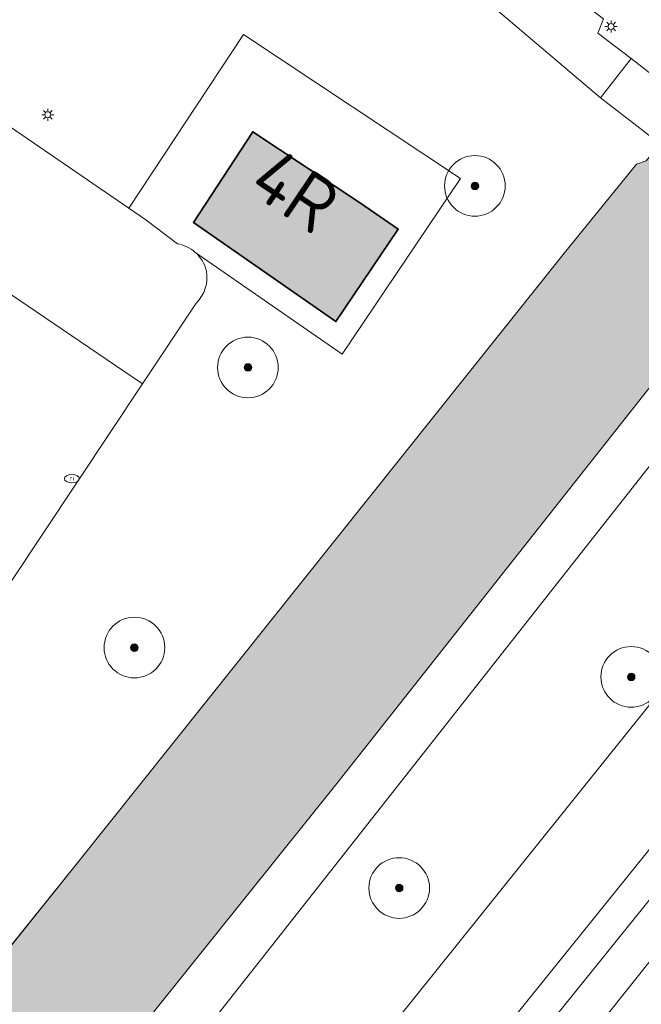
# Model space of a CAD drawing. Header units: metres. Extents: x 125349 to 128236, y 501602 to 503797.
# Tile 431 of 656: x 127164 to 127185, y 502302 to 502334. Entities that reach past the tile are written whole.
import ezdxf
from ezdxf.enums import TextEntityAlignment as Align

# ---------------------------------------------------------------- set-up
doc = ezdxf.new("R2010")
doc.units = ezdxf.units.M
doc.layers.get('0').update_dxf_attribs({"linetype": 'CONTINUOUS'})
for name, color, linetype, lineweight in [('B-WE-GK-BESCHOEIING-G', 130, 'GK-BESCHOEIING-SO', 18), ('B-WE-GR-BEPLANTING_CULTUUR_BOSPLANTSOEN-GV', 90, 'CONTINUOUS', 18), ('B-WE-GR-BOOM-S-500', 90, 'CONTINUOUS', 18), ('B-WE-GR-GROENVOORZIENING-GV', 80, 'CONTINUOUS', 18), ('B-WE-IE-MEUBILAIR-S', 7, 'CONTINUOUS', 18), ('B-WE-KW-KUNSTWERK_DEK-GV', 170, 'CONTINUOUS', 18), ('B-WE-OG-BEBOUWING-GV', 7, 'CONTINUOUS', 35), ('B-WE-OG-BEBOUWING-T18', 10, 'CONTINUOUS', 18), ('B-WE-OG-TERREIN_ERF-GV', 7, 'CONTINUOUS', 18), ('B-WE-OG-WATER-GV', 130, 'CONTINUOUS', 18), ('B-WE-OG-WEG-GV', 7, 'CONTINUOUS', 18), ('B-WE-VH-GESLOTENVERHARDING_ASFALT-GV', 10, 'CONTINUOUS', 18), ('B-WE-VH-OPENVERHARDING_BETONSTRAATSTEEN-GV', 90, 'CONTINUOUS', 18), ('B-WE-VW-MARKERING_PICTOGRAM-G', 7, 'CONTINUOUS', 18)]:
    doc.layers.add(name, color=color, linetype=linetype, lineweight=lineweight)
doc.layers.add('B-WE-OG-BEBOUWING-V', color=7, linetype='CONTINUOUS', lineweight=18, true_color=0xcc646e)
doc.layers.add('B-WE-OG-WATER-V', color=7, linetype='CONTINUOUS', lineweight=18, true_color=0xbee8ff)
doc.styles.add('NLCS-ISO', font='NLCS-ISO.ttf')
doc.styles.add('NLCS-ISO-M1000-T18', font='NLCS-ISO.ttf', dxfattribs={"height": 1.8})
doc.linetypes.add('GK-BESCHOEIING-SO', pattern='A,18,-3,[1,NLCS.SHX,S=0.6,R=0,X=0,Y=0],-3', length=24)

# ---------------------------------------------------------------- blocks, each defined once
blk = doc.blocks.new('SIE-MEUBILAIR_PAAL_LICHTMAST-SO')
for points in [[(-0.62, 0), (-1, 0)], [(-0.71, 0.71), (-0.44, 0.44)], [(0, 1), (0, 0.62)], [(0.44, 0.44), (0.71, 0.71)], [(1, 0), (0.62, 0)], [(-0.71, -0.71), (-0.44, -0.44)], [(0, -0.62), (0, -1)], [(0.44, -0.44), (0.71, -0.71)]]:
    blk.add_lwpolyline(points)
blk.add_circle((0, 0), 0.5)
blk = doc.blocks.new('SIE-MEUBILAIR_PUT_RIOOLPUT-SO')
blk.add_ellipse((0, 0), major_axis=(1.25, 0), ratio=0.54)
at = {"style": 'NLCS-ISO'}
blk.add_text('ri', height=0.75, dxfattribs=at).set_placement((-0.04, 0.07), align=Align.MIDDLE_CENTER)
blk = doc.blocks.new('SGR-BOOM_01-SO')
at = {"linetype": 'ByBlock', "lineweight": 18}
h = blk.add_hatch(color=0, dxfattribs=at)
h.dxf.hatch_style = 1
edge = h.paths.add_edge_path()
edge.add_arc((0, 0), 0.25, 0, 360)
at = {"color": 0, "linetype": 'ByBlock', "lineweight": 18}
for radius in [2, 0.25]:
    blk.add_circle((0, 0), radius, dxfattribs=at)

msp = doc.modelspace()

# ---------------------------------------------------------------- hatches: boundary and pattern name
at = {"layer": 'B-WE-OG-BEBOUWING-V'}
msp.add_hatch(color=256, dxfattribs=at).paths.add_polyline_path([(127175.444, 502328.049), (127171.896, 502330.407), (127169.941, 502327.407), (127174.637, 502324.147), (127176.693, 502327.197)])
at = {"layer": 'B-WE-OG-WATER-V'}
h = msp.add_hatch(color=256, dxfattribs=at)
edge = h.paths.add_edge_path()
edge.add_line((127146.932, 502282.446), (127145.997, 502281.283))
edge.add_line((127145.997, 502281.283), (127125.073, 502254.623))
edge.add_line((127125.073, 502254.623), (127121.315, 502250))
edge.add_line((127121.315, 502250), (127105.7, 502230.321))
edge.add_line((127105.7, 502230.321), (127092.161, 502213.258))
edge.add_line((127092.161, 502213.258), (127073.659, 502190.454))
edge.add_line((127073.659, 502190.454), (127048.805, 502159.686))
edge.add_line((127048.805, 502159.686), (127016.739, 502119.704))
edge.add_line((127016.739, 502119.704), (127011.991, 502113.788))
edge.add_line((127011.991, 502113.788), (127006.339, 502106.746))
edge.add_line((127006.339, 502106.746), (127001.514, 502100.734))
edge.add_line((127001.514, 502100.734), (127000, 502098.829))
edge.add_line((127000, 502098.829), (126995.757, 502093.501))
edge.add_arc((126994.338, 502094.368), 1.663, 307.9347, 328.5908, ccw=False)
edge.add_arc((126994.266, 502094.47), 1.787, 290.8977, 307.7223, ccw=False)
edge.add_line((126994.904, 502092.8), (126992.703, 502091.951))
edge.add_line((126992.703, 502091.951), (126993.101, 502090.199))
edge.add_line((126993.101, 502090.199), (126990.848, 502087.398))
edge.add_line((126990.848, 502087.398), (126989.296, 502085.403))
edge.add_arc((126991.447, 502083.282), 3.021, 135.4056, 155.9768)
edge.add_arc((126991.247, 502083.511), 2.747, 158.6408, 165.4838)
edge.add_arc((126991.098, 502083.565), 2.59, 165.8042, 203.7908)
edge.add_arc((126991.084, 502083.558), 2.574, 203.7674, 237.2676)
edge.add_arc((126991.118, 502084.558), 3.473, 245.7558, 267.9205)
edge.add_arc((126991.046, 502083.986), 2.898, 268.9368, 294.3357)
edge.add_arc((126990.526, 502084.506), 3.595, 298.4651, 315.5747)
edge.add_line((126993.094, 502081.989), (126996.543, 502086.319))
edge.add_line((126996.543, 502086.319), (127000, 502090.659))
edge.add_line((127000, 502090.659), (127002.168, 502093.374))
edge.add_line((127002.168, 502093.374), (127018.05, 502113.191))
edge.add_line((127018.05, 502113.191), (127031.108, 502129.472))
edge.add_line((127031.108, 502129.472), (127061.611, 502167.612))
edge.add_line((127061.611, 502167.612), (127076.18, 502185.636))
edge.add_line((127076.18, 502185.636), (127097.104, 502211.626))
edge.add_line((127097.104, 502211.626), (127127.528, 502250))
edge.add_line((127127.528, 502250), (127141.585, 502267.668))
edge.add_line((127141.585, 502267.668), (127174.668, 502308.914))
edge.add_line((127174.668, 502308.914), (127184.906, 502321.879))
edge.add_line((127184.906, 502321.879), (127188.636, 502326.611))
edge.add_line((127188.636, 502326.611), (127189.054, 502327.119))
edge.add_line((127189.054, 502327.119), (127190.095, 502328.384))
edge.add_line((127190.095, 502328.384), (127190.593, 502328.989))
edge.add_line((127190.593, 502328.989), (127194.521, 502333.834))
edge.add_line((127194.521, 502333.834), (127200.996, 502341.901))
edge.add_line((127200.996, 502341.901), (127210.601, 502354.098))
edge.add_line((127210.601, 502354.098), (127221.457, 502367.694))
edge.add_line((127221.457, 502367.694), (127227.76, 502375.492))
edge.add_line((127227.76, 502375.492), (127239.316, 502389.987))
edge.add_line((127239.316, 502389.987), (127250.522, 502404.183))
edge.add_line((127250.522, 502404.183), (127250.931, 502404.69))
edge.add_line((127250.931, 502404.69), (127252.814, 502407.025))
edge.add_line((127252.814, 502407.025), (127253.223, 502407.532))
edge.add_line((127253.223, 502407.532), (127261.528, 502418.029))
edge.add_line((127261.528, 502418.029), (127262.16, 502418.83))
edge.add_line((127262.16, 502418.83), (127280.756, 502442.371))
edge.add_line((127280.756, 502442.371), (127281.388, 502443.172))
edge.add_line((127281.388, 502443.172), (127288.742, 502452.27))
edge.add_line((127288.742, 502452.27), (127292.844, 502457.368))
edge.add_line((127292.844, 502457.368), (127301.099, 502467.765))
edge.add_line((127301.099, 502467.765), (127310.554, 502479.662))
edge.add_line((127310.554, 502479.662), (127316.457, 502487.01))
edge.add_line((127316.457, 502487.01), (127326.723, 502500))
edge.add_line((127326.723, 502500), (127333.71, 502508.963))
edge.add_line((127333.71, 502508.963), (127335.017, 502510.607))
edge.add_line((127335.017, 502510.607), (127336.627, 502512.7))
edge.add_line((127336.627, 502512.7), (127337.733, 502514.095))
edge.add_line((127337.733, 502514.095), (127339.041, 502516.04))
edge.add_line((127339.041, 502516.04), (127342.413, 502521.025))
edge.add_line((127342.413, 502521.025), (127343.922, 502523.169))
edge.add_line((127343.922, 502523.169), (127345.282, 502525.313))
edge.add_line((127345.282, 502525.313), (127347.094, 502528.256))
edge.add_line((127347.094, 502528.256), (127349.97, 502532.701))
edge.add_line((127349.97, 502532.701), (127348.925, 502534.188))
edge.add_line((127348.925, 502534.188), (127347.874, 502534.784))
edge.add_line((127347.874, 502534.784), (127345.706, 502535.075))
edge.add_line((127345.706, 502535.075), (127344.77, 502533.818))
edge.add_line((127344.77, 502533.818), (127343.611, 502531.773))
edge.add_line((127343.611, 502531.773), (127342.1, 502529.279))
edge.add_line((127342.1, 502529.279), (127339.935, 502525.888))
edge.add_line((127339.935, 502525.888), (127339.482, 502525.14))
edge.add_line((127339.482, 502525.14), (127334.298, 502517.512))
edge.add_line((127334.298, 502517.512), (127333.645, 502516.715))
edge.add_line((127333.645, 502516.715), (127330.276, 502512.38))
edge.add_line((127330.276, 502512.38), (127324.635, 502505.193))
edge.add_line((127324.635, 502505.193), (127320.559, 502500))
edge.add_line((127320.559, 502500), (127316.56, 502494.911))
edge.add_line((127316.56, 502494.911), (127303.003, 502478.016))
edge.add_line((127303.003, 502478.016), (127288.996, 502460.371))
edge.add_line((127288.996, 502460.371), (127283.864, 502454.114))
edge.add_line((127283.864, 502454.114), (127280.592, 502450.124))
edge.add_line((127280.592, 502450.124), (127273.338, 502440.977))
edge.add_line((127273.338, 502440.977), (127272.406, 502439.824))
edge.add_line((127272.406, 502439.824), (127267.412, 502433.643))
edge.add_line((127267.412, 502433.643), (127265.784, 502431.629))
edge.add_line((127265.784, 502431.629), (127264.526, 502430.033))
edge.add_line((127264.526, 502430.033), (127263.689, 502428.97))
edge.add_line((127263.689, 502428.97), (127258.337, 502422.178))
edge.add_line((127258.337, 502422.178), (127257.079, 502420.582))
edge.add_line((127257.079, 502420.582), (127256.73, 502420.141))
edge.add_line((127256.73, 502420.141), (127247.423, 502408.377))
edge.add_line((127247.423, 502408.377), (127247.074, 502407.936))
edge.add_line((127247.074, 502407.936), (127233.567, 502391.041))
edge.add_line((127233.567, 502391.041), (127220.66, 502374.896))
edge.add_line((127220.66, 502374.896), (127210.055, 502361.549))
edge.add_line((127210.055, 502361.549), (127195.947, 502343.954))
edge.add_line((127195.947, 502343.954), (127192.549, 502339.583))
edge.add_line((127192.549, 502339.583), (127188.794, 502334.752))
edge.add_line((127188.794, 502334.752), (127187.242, 502332.86))
edge.add_line((127187.242, 502332.86), (127186.557, 502331.941))
edge.add_line((127186.557, 502331.941), (127186.756, 502331.78))
edge.add_line((127186.756, 502331.78), (127186.503, 502331.467))
edge.add_line((127186.503, 502331.467), (127186.448, 502331.398))
edge.add_line((127186.448, 502331.398), (127186.353, 502331.281))
edge.add_line((127186.353, 502331.281), (127186.067, 502330.928))
edge.add_line((127186.067, 502330.928), (127185.323, 502330.007))
edge.add_line((127185.323, 502330.007), (127185.112, 502329.746))
edge.add_line((127185.112, 502329.746), (127184.871, 502329.447))
edge.add_line((127184.871, 502329.447), (127184.543, 502329.336))
edge.add_line((127184.543, 502329.336), (127182.177, 502326.417))
edge.add_line((127182.177, 502326.417), (127166.026, 502306.191))
edge.add_line((127166.026, 502306.191), (127162.786, 502302.162))
edge.add_line((127162.786, 502302.162), (127146.932, 502282.446))

# ---------------------------------------------------------------- linework, layer by layer
at = {"layer": 'B-WE-GK-BESCHOEIING-G', "flags": 128}
for points in [[(127184.543, 502329.336), (127182.177, 502326.417), (127166.026, 502306.191), (127145.997, 502281.283), (127125.073, 502254.623), (127121.315, 502250), (127092.161, 502213.258), (127073.659, 502190.454), (127048.805, 502159.686), (127016.739, 502119.704), (127001.514, 502100.734), (127000, 502098.829), (126995.757, 502093.501)], [(126993.094, 502081.989), (127000, 502090.659), (127002.168, 502093.374), (127018.05, 502113.191), (127031.108, 502129.472), (127061.611, 502167.612), (127076.18, 502185.636), (127097.104, 502211.626), (127127.528, 502250), (127141.585, 502267.668), (127174.668, 502308.914), (127184.906, 502321.879), (127188.636, 502326.611)]]:
    msp.add_lwpolyline(points, dxfattribs=at)
at = {"layer": 'B-WE-GR-BEPLANTING_CULTUUR_BOSPLANTSOEN-GV', "flags": 128}
for points in [[(127183.461, 502334.124), (127183.273, 502333.652), (127184.37, 502332.816), (127183.359, 502331.528), (127177.145, 502336.814)], [(127170.025, 502324.756), (127168.257, 502322.096), (127157.461, 502305.849), (127162.786, 502302.162), (127166.026, 502306.191), (127182.177, 502326.417), (127184.543, 502329.336), (127184.871, 502329.447), (127185.112, 502329.746), (127185.323, 502330.007), (127186.067, 502330.928), (127186.353, 502331.281), (127186.448, 502331.398), (127186.503, 502331.467), (127186.756, 502331.78), (127186.557, 502331.941), (127187.242, 502332.86), (127188.794, 502334.752)], [(127163.997, 502334.581), (127162.107, 502331.788), (127167.814, 502327.882)], [(127167.814, 502327.882), (127171.596, 502333.608), (127178.741, 502328.859), (127174.839, 502323.07), (127169.991, 502326.439)]]:
    msp.add_lwpolyline(points, dxfattribs=at)
at = {"layer": 'B-WE-GR-BEPLANTING_CULTUUR_BOSPLANTSOEN-GV'}
for points in [[(127169.991, 502326.439, -0.155913), (127170.368, 502325.816)], [(127170.368, 502325.816, -0.255746), (127170.025, 502324.756)]]:
    msp.add_lwpolyline(points, format="xyb", dxfattribs=at)
at = {"layer": 'B-WE-GR-GROENVOORZIENING-GV', "flags": 128}
for points in [[(127189.054, 502327.119), (127188.636, 502326.611), (127184.906, 502321.879), (127174.668, 502308.914), (127141.585, 502267.668), (127127.528, 502250), (127097.104, 502211.626), (127076.18, 502185.636), (127061.611, 502167.612), (127031.108, 502129.472), (127018.05, 502113.191), (127002.168, 502093.374), (127000, 502090.659), (126996.543, 502086.319), (126993.094, 502081.989)], [(127011.229, 502089.413), (127032.254, 502115.951), (127072.842, 502166.491), (127097.949, 502197.758), (127128.704, 502236.197), (127136.21, 502245.55), (127140.145, 502250.644), (127161.79, 502277.976), (127169.665, 502287.752), (127189.096, 502311.858), (127193.827, 502317.54), (127190.932, 502318.928), (127160.944, 502281.568), (127157.076, 502283.958), (127190.309, 502326.147), (127189.054, 502327.119)]]:
    msp.add_lwpolyline(points, dxfattribs=at)
msp.add_lwpolyline([(127190.309, 502326.147), (127157.076, 502283.958), (127160.944, 502281.568), (127190.932, 502318.928), (127193.827, 502317.54), (127196.806, 502321.117)], close=True, dxfattribs=at)
at = {"layer": 'B-WE-KW-KUNSTWERK_DEK-GV', "flags": 128}
msp.add_lwpolyline([(127190.095, 502328.384), (127186.353, 502331.281), (127185.682, 502331.8), (127184.37, 502332.816), (127183.359, 502331.528), (127184.563, 502330.596), (127185.323, 502330.007), (127189.054, 502327.119), (127190.309, 502326.147), (127196.806, 502321.117), (127197.817, 502322.405)], close=True, dxfattribs=at)
at = {"layer": 'B-WE-OG-BEBOUWING-GV', "flags": 128}
msp.add_lwpolyline([(127175.444, 502328.049), (127171.896, 502330.407), (127169.941, 502327.407), (127174.637, 502324.147), (127176.693, 502327.197)], close=True, dxfattribs=at)
at = {"layer": 'B-WE-OG-TERREIN_ERF-GV', "flags": 128}
for points in [[(127169.991, 502326.439), (127174.839, 502323.07), (127178.741, 502328.859), (127171.596, 502333.608), (127167.814, 502327.882)], [(127167.814, 502327.882), (127168.368, 502327.503), (127169.418, 502326.712)]]:
    msp.add_lwpolyline(points, dxfattribs=at)
msp.add_lwpolyline([(127175.444, 502328.049), (127176.693, 502327.197), (127174.637, 502324.147), (127169.941, 502327.407), (127171.896, 502330.407)], close=True, dxfattribs=at)
at = {"layer": 'B-WE-OG-TERREIN_ERF-GV'}
msp.add_lwpolyline([(127169.418, 502326.712, -0.134593), (127169.991, 502326.439)], format="xyb", dxfattribs=at)
at = {"layer": 'B-WE-OG-WATER-GV', "flags": 128}
for points in [[(127247.074, 502407.936), (127233.567, 502391.041), (127220.66, 502374.896), (127210.055, 502361.549), (127195.947, 502343.954), (127192.549, 502339.583), (127188.794, 502334.752), (127187.242, 502332.86), (127186.557, 502331.941), (127186.756, 502331.78), (127186.503, 502331.467), (127186.448, 502331.398), (127186.353, 502331.281), (127186.067, 502330.928), (127185.323, 502330.007), (127185.112, 502329.746), (127184.871, 502329.447), (127184.543, 502329.336), (127182.177, 502326.417), (127166.026, 502306.191), (127162.786, 502302.162), (127146.932, 502282.446)], [(127002.168, 502093.374), (127018.05, 502113.191), (127031.108, 502129.472), (127061.611, 502167.612), (127076.18, 502185.636), (127097.104, 502211.626), (127127.528, 502250), (127141.585, 502267.668), (127174.668, 502308.914), (127184.906, 502321.879), (127188.636, 502326.611), (127189.054, 502327.119), (127190.095, 502328.384), (127190.593, 502328.989), (127194.521, 502333.834), (127200.996, 502341.901), (127210.601, 502354.098), (127221.457, 502367.694), (127227.76, 502375.492), (127239.316, 502389.987)]]:
    msp.add_lwpolyline(points, dxfattribs=at)
at = {"layer": 'B-WE-OG-WEG-GV', "flags": 128}
msp.add_lwpolyline([(127012.045, 502088.76), (127033.071, 502115.3), (127073.656, 502165.837), (127098.764, 502197.105), (127129.519, 502235.544), (127137.031, 502244.904), (127140.968, 502250), (127162.606, 502277.324), (127170.478, 502287.097), (127189.909, 502311.203), (127194.684, 502317.129), (127197.462, 502320.576), (127196.806, 502321.117), (127193.827, 502317.54), (127189.096, 502311.858), (127169.665, 502287.752), (127161.79, 502277.976), (127140.145, 502250.644), (127136.21, 502245.55), (127128.704, 502236.197), (127097.949, 502197.758), (127072.842, 502166.491), (127032.254, 502115.951), (127011.229, 502089.413)], dxfattribs=at)
at = {"layer": 'B-WE-VH-GESLOTENVERHARDING_ASFALT-GV', "flags": 128}
msp.add_lwpolyline([(127242.01, 502376.734), (127232.404, 502364.537), (127221.199, 502350.491), (127209.843, 502336.445), (127199.899, 502323.69), (127198.524, 502321.926), (127197.462, 502320.576), (127194.684, 502317.129), (127189.909, 502311.203), (127170.478, 502287.097), (127162.606, 502277.324), (127140.968, 502250), (127137.031, 502244.904), (127129.519, 502235.544), (127098.764, 502197.105), (127073.656, 502165.837), (127033.071, 502115.3), (127012.045, 502088.76)], dxfattribs=at)
at = {"layer": 'B-WE-VH-OPENVERHARDING_BETONSTRAATSTEEN-GV', "flags": 128}
for points in [[(127167.814, 502327.882), (127162.107, 502331.788), (127160.776, 502332.64), (127144.761, 502343.415), (127142.308, 502339.722), (127168.257, 502322.096)], [(127157.461, 502305.849), (127168.257, 502322.096), (127142.308, 502339.722), (127141.505, 502338.514)], [(127169.418, 502326.712), (127168.368, 502327.503), (127167.814, 502327.882)], [(127168.257, 502322.096), (127170.025, 502324.756)]]:
    msp.add_lwpolyline(points, dxfattribs=at)
msp.add_lwpolyline([(127171.606, 502340.795), (127172.397, 502340.317), (127177.145, 502336.814), (127183.359, 502331.528), (127184.37, 502332.816), (127183.273, 502333.652), (127183.461, 502334.124), (127180.908, 502336.035), (127172.405, 502342.087)], close=True, dxfattribs=at)
at = {"layer": 'B-WE-VH-OPENVERHARDING_BETONSTRAATSTEEN-GV'}
for points in [[(127169.991, 502326.439, 0.134593), (127169.418, 502326.712)], [(127170.368, 502325.816, 0.155913), (127169.991, 502326.439)], [(127170.025, 502324.756, 0.255746), (127170.368, 502325.816)]]:
    msp.add_lwpolyline(points, format="xyb", dxfattribs=at)
at = {"layer": 'B-WE-VW-MARKERING_PICTOGRAM-G', "flags": 128}
msp.add_lwpolyline([(127505.655, 502810.251), (127491.223, 502783.709), (127475.442, 502754.396), (127451.278, 502709.041), (127429.812, 502669.024), (127402.206, 502617.036), (127390.392, 502590.165), (127375.862, 502556.748), (127369.543, 502543.205), (127362.867, 502531.411), (127355.977, 502519.612), (127351.291, 502512.692), (127343.089, 502501.447), (127336.014, 502492.949), (127313.372, 502464.469), (127267.617, 502406.911), (127227.374, 502356.111), (127201.993, 502324.489), (127177.464, 502293.579), (127143.157, 502250.463), (127104.566, 502202.164), (127066.833, 502155.172), (127019.634, 502096.389)], dxfattribs=at)

# ---------------------------------------------------------------- block references
at = {"layer": 'B-WE-GR-BOOM-S-500', "xscale": 0.5, "yscale": 0.5, "zscale": 0.5}
for p in [(127179.22, 502328.62), (127171.737, 502322.632), (127167.995, 502313.397), (127184.374, 502312.432), (127176.724, 502305.47)]:
    msp.add_blockref('SGR-BOOM_01-SO', p, dxfattribs=at)
at = {"layer": 'B-WE-IE-MEUBILAIR-S', "xscale": 0.2, "yscale": 0.2, "zscale": 0.2}
for name, p in [('SIE-MEUBILAIR_PAAL_LICHTMAST-SO', (127183.709, 502333.874)), ('SIE-MEUBILAIR_PAAL_LICHTMAST-SO', (127165.139, 502330.965)), ('SIE-MEUBILAIR_PUT_RIOOLPUT-SO', (127165.936, 502318.965))]:
    msp.add_blockref(name, p, dxfattribs=at)

# ---------------------------------------------------------------- texts
at = {"layer": 'B-WE-OG-BEBOUWING-T18', "style": 'NLCS-ISO-M1000-T18'}
msp.add_text('4R', height=1.8, rotation=326.1, dxfattribs=at).set_placement((127173.301, 502328.47), align=Align.MIDDLE)

doc.saveas('drawing.dxf')
